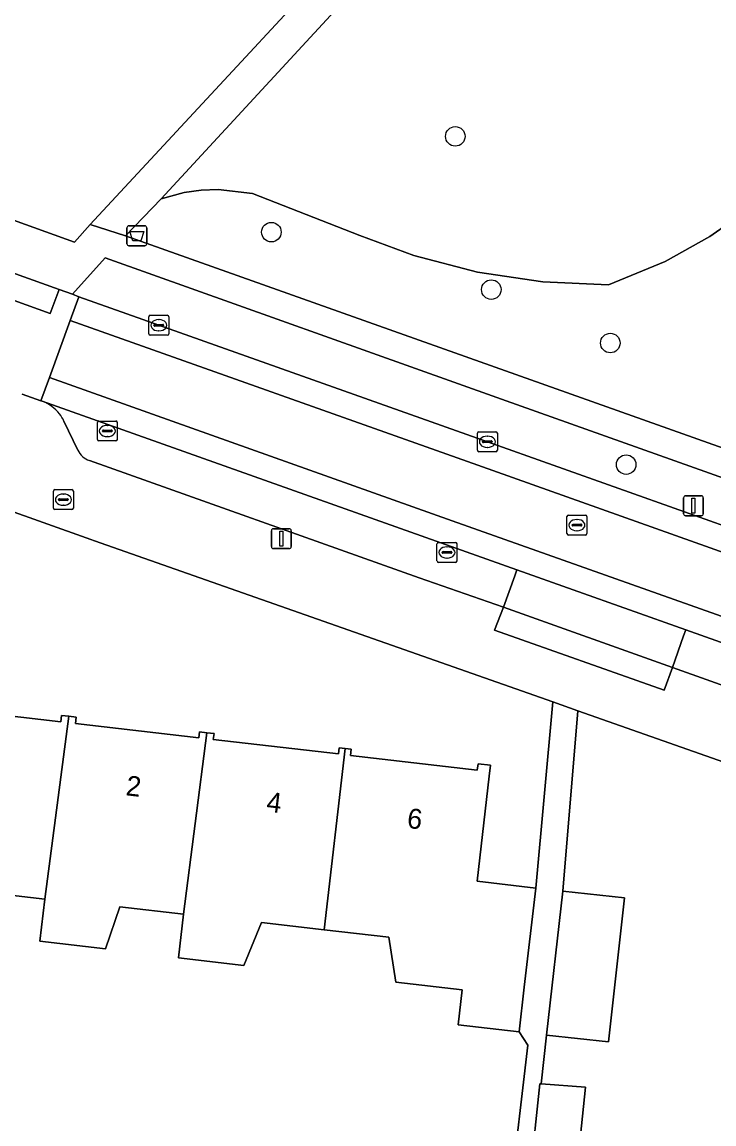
# Model space of a CAD drawing. Extents: x 162396 to 163643, y 386452 to 387406.
# Drawn here: x 162545.8 to 162580.4, y 386600.8 to 386656 of the extents above; entities that cross this region are included whole.
import ezdxf

# ---------------------------------------------------------------- set-up
doc = ezdxf.new("R2010")
doc.units = 0
for name, color, linetype in [('IMGEO_Afvalbak', 7, 'Continuous'), ('IMGEO_Boom', 7, 'Continuous'), ('IMGEO_Brandkraan', 7, 'Continuous'), ('IMGEO_Erf', 7, 'Continuous'), ('IMGEO_Groenvoorziening', 7, 'Continuous'), ('IMGEO_Kolk', 7, 'Continuous'), ('IMGEO_Lichtmast', 7, 'Continuous'), ('IMGEO_Pand', 7, 'Continuous'), ('IMGEO_Pand_nummerreeks', 7, 'Continuous'), ('IMGEO_Parkeervlak_open', 7, 'Continuous'), ('IMGEO_Rijbaan_lokaal_gesloten', 7, 'Continuous'), ('IMGEO_Rijbaan_lokaal_open', 7, 'Continuous'), ('IMGEO_Rioolput', 7, 'Continuous'), ('IMGEO_Voetpad_gesloten', 7, 'Continuous'), ('IMGEO_Voetpad_open', 7, 'Continuous')]:
    doc.layers.add(name, color=color, linetype=linetype)

msp = doc.modelspace()

# ---------------------------------------------------------------- linework, layer by layer
at = {"layer": 'IMGEO_Afvalbak'}
for p, q in [((162551.147, 386645.747), (162551.937, 386645.747)), ((162551.937, 386645.747), (162551.147, 386645.747)), ((162551.047, 386644.847), (162551.047, 386645.647)), ((162551.047, 386645.647), (162551.047, 386644.847)), ((162552.037, 386645.647), (162552.037, 386644.847)), ((162552.037, 386644.847), (162552.037, 386645.647)), ((162551.937, 386644.747), (162551.147, 386644.747)), ((162551.147, 386644.747), (162551.937, 386644.747))]:
    msp.add_line(p, q, dxfattribs=at)
msp.add_lwpolyline([(162551.19, 386645.461), (162551.894, 386645.461), (162551.745, 386644.991), (162551.339, 386644.991), (162551.19, 386645.461)], dxfattribs=at)
for centre, start, end in [((162551.147, 386645.647), 90, 180), ((162551.147, 386645.647), 90, 180), ((162551.937, 386645.647), 0, 90), ((162551.937, 386645.647), 360, 90), ((162551.147, 386644.847), 180, 270), ((162551.147, 386644.847), 180, 270), ((162551.937, 386644.847), 270, 0), ((162551.937, 386644.847), 270, 0)]:
    msp.add_arc(centre, 0.1, start, end, dxfattribs=at)
at = {"layer": 'IMGEO_Boom'}
for centre in [(162567.486, 386650.229), (162558.277, 386645.433), (162569.289, 386642.552), (162575.248, 386639.877), (162576.041, 386633.788)]:
    msp.add_circle(centre, 0.489, dxfattribs=at)
at = {"layer": 'IMGEO_Brandkraan'}
for p, q in [((162547.437, 386632.532), (162548.289, 386632.532)), ((162547.362, 386631.606), (162547.362, 386632.458)), ((162547.621, 386632.026), (162547.621, 386632.038)), ((162548.059, 386631.989), (162547.661, 386631.989)), ((162547.664, 386632.075), (162548.062, 386632.075)), ((162547.85, 386632.312), (162547.875, 386632.312)), ((162548.105, 386632.038), (162548.105, 386632.026)), ((162548.363, 386632.458), (162548.363, 386631.606)), ((162548.289, 386631.532), (162547.437, 386631.532)), ((162547.873, 386631.752), (162547.848, 386631.752))]:
    msp.add_line(p, q, dxfattribs=at)
for points in [[(162547.437, 386632.532), (162548.289, 386632.532)], [(162547.362, 386631.606), (162547.362, 386632.458)], [(162548.363, 386632.458), (162548.363, 386631.606)], [(162548.289, 386631.532), (162547.437, 386631.532)]]:
    msp.add_lwpolyline(points, dxfattribs=at)
for centre, radius, start, end in [((162547.439, 386632.456), 0.0765, 91.552, 178.448), ((162547.439, 386632.456), 0.0765, 91.552, 178.448), ((162548.287, 386632.456), 0.0765, 1.552, 88.448), ((162548.287, 386632.456), 0.0765, 1.552, 88.448), ((162547.661, 386632.035), 0.0403, 85.8775, 175.7526), ((162547.658, 386632.025), 0.0366, 178.938, 274.7102), ((162548.062, 386632.032), 0.043, 264.8664, 352.4533), ((162548.066, 386632.037), 0.0386, 1.7309, 96.639), ((162547.439, 386631.608), 0.0765, 181.552, 268.448), ((162547.439, 386631.608), 0.0765, 181.552, 268.448), ((162548.287, 386631.608), 0.0765, 271.552, 358.448), ((162548.287, 386631.608), 0.0765, 271.552, 358.448)]:
    msp.add_arc(centre, radius, start, end, dxfattribs=at)
for centre, major_axis, ratio, start_param, end_param in [((162547.849, 386632.032), (-0.387, 0.002), 0.722429, 4.712389, 7.853982), ((162547.874, 386632.032), (-0.39, 0.002), 0.717154, 1.570796, 4.712389)]:
    msp.add_ellipse(centre, major_axis=major_axis, ratio=ratio, start_param=start_param, end_param=end_param, dxfattribs=at)
at = {"layer": 'IMGEO_Erf'}
for points in [[(162541.433, 386621.633), (162547.731, 386620.908), (162547.767, 386621.221), (162548.132, 386621.179), (162548.502, 386621.136), (162548.465, 386620.818), (162554.651, 386620.106), (162554.684, 386620.398), (162555.045, 386620.356), (162555.404, 386620.315), (162555.369, 386620.013), (162561.635, 386619.292), (162561.671, 386619.605), (162561.97, 386619.57), (162562.271, 386619.535), (162562.235, 386619.216), (162568.587, 386618.485), (162568.623, 386618.797), (162569.244, 386618.726), (162569.181, 386618.18), (162568.576, 386612.915), (162571.512, 386612.577), (162572.362, 386621.897), (162549.421, 386629.967), (162549.244, 386630.03), (162544.673, 386631.651)], [(162596.17, 386613.523), (162573.621, 386621.455), (162572.865, 386612.427), (162575.967, 386612.081), (162575.162, 386604.868), (162572.06, 386605.214), (162571.791, 386602.773), (162574.014, 386602.603), (162573.55, 386598.243), (162573.516, 386597.92), (162571.284, 386598.158), (162571, 386595.578), (162573.194, 386595.411), (162572.861, 386591.042), (162572.731, 386589.343), (162570.462, 386589.516), (162570.75, 386593.304), (162570.318, 386589.379), (162593.535, 386587.193), (162595.004, 386587.03), (162597.635, 386611.189)], [(162571.116, 386604.713), (162570.683, 386605.376), (162567.63, 386605.727), (162567.832, 386607.481), (162564.506, 386607.864), (162564.161, 386610.11), (162560.919, 386610.483), (162557.784, 386610.843), (162556.893, 386608.705), (162553.622, 386609.081), (162553.873, 386611.265), (162550.693, 386611.63), (162549.977, 386609.537), (162546.689, 386609.915), (162546.932, 386612.025), (162543.754, 386612.39)], [(162569.356, 386589.617), (162571.116, 386604.713)]]:
    msp.add_lwpolyline(points, dxfattribs=at)
at = {"layer": 'IMGEO_Groenvoorziening'}
for points in [[(162540.863, 386647.656), (162548.416, 386644.928), (162549.205, 386645.809), (162583.358, 386682.638)], [(162585.251, 386682.32), (162552.759, 386647.097), (162553.905, 386647.412), (162554.758, 386647.536), (162555.62, 386647.57), (162557.329, 386647.367), (162562.706, 386645.266), (162565.417, 386644.265), (162568.605, 386643.432), (162571.863, 386642.938), (162575.154, 386642.786), (162577.994, 386643.962), (162580.239, 386645.21), (162582.341, 386646.687), (162583.233, 386647.877), (162583.952, 386649.088), (162584.54, 386650.368), (162584.991, 386651.702), (162585.3, 386653.076), (162585.464, 386654.475), (162584.448, 386662.137)], [(162582.341, 386646.687), (162580.239, 386645.21), (162577.994, 386643.962), (162575.154, 386642.786), (162571.863, 386642.938), (162568.605, 386643.432), (162565.417, 386644.265), (162562.706, 386645.266), (162557.329, 386647.367), (162555.62, 386647.57), (162554.758, 386647.536), (162553.905, 386647.412), (162552.759, 386647.097), (162550.979, 386645.25), (162587.764, 386632.176)]]:
    msp.add_lwpolyline(points, dxfattribs=at)
msp.add_lwpolyline([(162548.316, 386642.319), (162548.628, 386642.19), (162552.639, 386640.768), (162569.093, 386634.931), (162585.535, 386629.082), (162586.579, 386628.708), (162586.965, 386629.834), (162587.153, 386630.88), (162569.801, 386637.061), (162549.95, 386644.138)], close=True, dxfattribs=at)
at = {"layer": 'IMGEO_Kolk'}
for p, q in [((162552.138, 386640.342), (162552.138, 386641.194)), ((162552.213, 386641.268), (162553.065, 386641.268)), ((162552.397, 386640.762), (162552.397, 386640.774)), ((162552.44, 386640.811), (162552.838, 386640.811)), ((162552.626, 386641.048), (162552.651, 386641.048)), ((162552.881, 386640.774), (162552.881, 386640.762)), ((162553.139, 386641.194), (162553.139, 386640.342)), ((162553.065, 386640.268), (162552.213, 386640.268)), ((162552.835, 386640.725), (162552.437, 386640.725)), ((162552.649, 386640.488), (162552.624, 386640.488)), ((162549.562, 386635.045), (162549.562, 386635.897)), ((162549.637, 386635.971), (162550.489, 386635.971)), ((162550.563, 386635.897), (162550.563, 386635.045)), ((162549.821, 386635.465), (162549.821, 386635.477)), ((162550.259, 386635.428), (162549.861, 386635.428)), ((162549.864, 386635.514), (162550.262, 386635.514)), ((162550.05, 386635.751), (162550.075, 386635.751)), ((162550.305, 386635.477), (162550.305, 386635.465)), ((162568.592, 386634.505), (162568.592, 386635.357)), ((162568.667, 386635.431), (162569.519, 386635.431)), ((162569.593, 386635.357), (162569.593, 386634.505)), ((162550.489, 386634.971), (162549.637, 386634.971)), ((162550.073, 386635.191), (162550.048, 386635.191)), ((162568.851, 386634.925), (162568.851, 386634.937)), ((162569.289, 386634.888), (162568.891, 386634.888)), ((162568.894, 386634.974), (162569.292, 386634.974)), ((162569.08, 386635.211), (162569.105, 386635.211)), ((162569.335, 386634.937), (162569.335, 386634.925)), ((162569.519, 386634.431), (162568.667, 386634.431)), ((162569.103, 386634.651), (162569.078, 386634.651)), ((162566.57, 386628.962), (162566.57, 386629.814)), ((162566.645, 386629.888), (162567.497, 386629.888)), ((162567.571, 386629.814), (162567.571, 386628.962)), ((162566.829, 386629.382), (162566.829, 386629.394)), ((162567.267, 386629.345), (162566.869, 386629.345)), ((162566.872, 386629.431), (162567.27, 386629.431)), ((162567.058, 386629.668), (162567.083, 386629.668)), ((162567.313, 386629.394), (162567.313, 386629.382)), ((162567.497, 386628.888), (162566.645, 386628.888)), ((162567.081, 386629.108), (162567.056, 386629.108))]:
    msp.add_line(p, q, dxfattribs=at)
for points in [[(162552.138, 386640.342), (162552.138, 386641.194)], [(162552.213, 386641.268), (162553.065, 386641.268)], [(162553.139, 386641.194), (162553.139, 386640.342)], [(162553.065, 386640.268), (162552.213, 386640.268)], [(162549.562, 386635.045), (162549.562, 386635.897)], [(162549.637, 386635.971), (162550.489, 386635.971)], [(162550.563, 386635.897), (162550.563, 386635.045)], [(162568.592, 386634.505), (162568.592, 386635.357)], [(162568.667, 386635.431), (162569.519, 386635.431)], [(162569.593, 386635.357), (162569.593, 386634.505)], [(162550.489, 386634.971), (162549.637, 386634.971)], [(162569.519, 386634.431), (162568.667, 386634.431)], [(162566.57, 386628.962), (162566.57, 386629.814)], [(162566.645, 386629.888), (162567.497, 386629.888)], [(162567.571, 386629.814), (162567.571, 386628.962)], [(162567.497, 386628.888), (162566.645, 386628.888)]]:
    msp.add_lwpolyline(points, dxfattribs=at)
for centre, radius, start, end in [((162552.215, 386641.192), 0.0765, 91.552, 178.448), ((162552.215, 386641.192), 0.0765, 91.552, 178.448), ((162552.437, 386640.771), 0.0403, 85.8775, 175.7526), ((162552.434, 386640.761), 0.0366, 178.938, 274.7102), ((162552.838, 386640.768), 0.043, 264.8664, 352.4533), ((162552.842, 386640.773), 0.0386, 1.7309, 96.639), ((162553.063, 386641.192), 0.0765, 1.552, 88.448), ((162553.063, 386641.192), 0.0765, 1.552, 88.448), ((162552.215, 386640.344), 0.0765, 181.552, 268.448), ((162552.215, 386640.344), 0.0765, 181.552, 268.448), ((162553.063, 386640.344), 0.0765, 271.552, 358.448), ((162553.063, 386640.344), 0.0765, 271.552, 358.448), ((162549.639, 386635.895), 0.0765, 91.552, 178.448), ((162549.639, 386635.895), 0.0765, 91.552, 178.448), ((162550.487, 386635.895), 0.0765, 1.552, 88.448), ((162550.487, 386635.895), 0.0765, 1.552, 88.448), ((162549.861, 386635.474), 0.0403, 85.8775, 175.7526), ((162549.858, 386635.464), 0.0366, 178.938, 274.7102), ((162550.262, 386635.471), 0.043, 264.8664, 352.4533), ((162550.266, 386635.476), 0.0386, 1.7309, 96.639), ((162568.669, 386635.355), 0.0765, 91.552, 178.448), ((162568.669, 386635.355), 0.0765, 91.552, 178.448), ((162569.517, 386635.355), 0.0765, 1.552, 88.448), ((162569.517, 386635.355), 0.0765, 1.552, 88.448), ((162549.639, 386635.047), 0.0765, 181.552, 268.448), ((162549.639, 386635.047), 0.0765, 181.552, 268.448), ((162550.487, 386635.047), 0.0765, 271.552, 358.448), ((162550.487, 386635.047), 0.0765, 271.552, 358.448), ((162568.891, 386634.934), 0.0403, 85.8775, 175.7526), ((162568.888, 386634.924), 0.0366, 178.938, 274.7102), ((162569.292, 386634.931), 0.043, 264.8664, 352.4533), ((162569.296, 386634.936), 0.0386, 1.7309, 96.639), ((162568.669, 386634.507), 0.0765, 181.552, 268.448), ((162568.669, 386634.507), 0.0765, 181.552, 268.448), ((162569.517, 386634.507), 0.0765, 271.552, 358.448), ((162569.517, 386634.507), 0.0765, 271.552, 358.448), ((162566.647, 386629.812), 0.0765, 91.552, 178.448), ((162566.647, 386629.812), 0.0765, 91.552, 178.448), ((162567.495, 386629.812), 0.0765, 1.552, 88.448), ((162567.495, 386629.812), 0.0765, 1.552, 88.448), ((162566.869, 386629.391), 0.0403, 85.8775, 175.7526), ((162566.866, 386629.381), 0.0366, 178.938, 274.7102), ((162567.27, 386629.388), 0.043, 264.8664, 352.4533), ((162567.274, 386629.393), 0.0386, 1.7309, 96.639), ((162566.647, 386628.964), 0.0765, 181.552, 268.448), ((162566.647, 386628.964), 0.0765, 181.552, 268.448), ((162567.495, 386628.964), 0.0765, 271.552, 358.448), ((162567.495, 386628.964), 0.0765, 271.552, 358.448)]:
    msp.add_arc(centre, radius, start, end, dxfattribs=at)
for centre, major_axis, ratio, start_param, end_param in [((162552.625, 386640.768), (-0.387, 0.002), 0.722429, 4.712389, 7.853982), ((162552.65, 386640.768), (-0.39, 0.002), 0.717154, 1.570796, 4.712389), ((162550.049, 386635.471), (-0.387, 0.002), 0.722429, 4.712389, 7.853982), ((162550.074, 386635.471), (-0.39, 0.002), 0.717154, 1.570796, 4.712389), ((162569.079, 386634.931), (-0.387, 0.002), 0.722429, 4.712389, 7.853982), ((162569.104, 386634.931), (-0.39, 0.002), 0.717154, 1.570796, 4.712389), ((162567.057, 386629.388), (-0.387, 0.002), 0.722429, 4.712389, 7.853982), ((162567.082, 386629.388), (-0.39, 0.002), 0.717154, 1.570796, 4.712389)]:
    msp.add_ellipse(centre, major_axis=major_axis, ratio=ratio, start_param=start_param, end_param=end_param, dxfattribs=at)
at = {"layer": 'IMGEO_Lichtmast'}
for p, q in [((162578.916, 386631.323), (162578.916, 386632.123)), ((162578.916, 386632.123), (162578.916, 386631.323)), ((162579.016, 386632.223), (162579.806, 386632.223)), ((162579.806, 386632.223), (162579.016, 386632.223)), ((162579.906, 386632.123), (162579.906, 386631.323)), ((162579.906, 386631.323), (162579.906, 386632.123)), ((162579.806, 386631.223), (162579.016, 386631.223)), ((162579.016, 386631.223), (162579.806, 386631.223)), ((162558.28, 386629.678), (162558.28, 386630.478)), ((162558.28, 386630.478), (162558.28, 386629.678)), ((162558.38, 386630.578), (162559.17, 386630.578)), ((162559.17, 386630.578), (162558.38, 386630.578)), ((162559.27, 386630.478), (162559.27, 386629.678)), ((162559.27, 386629.678), (162559.27, 386630.478)), ((162559.17, 386629.578), (162558.38, 386629.578)), ((162558.38, 386629.578), (162559.17, 386629.578))]:
    msp.add_line(p, q, dxfattribs=at)
for points in [[(162579.336, 386632.098), (162579.486, 386632.098), (162579.486, 386631.348), (162579.336, 386631.348), (162579.336, 386632.098)], [(162558.7, 386630.453), (162558.85, 386630.453), (162558.85, 386629.703), (162558.7, 386629.703), (162558.7, 386630.453)]]:
    msp.add_lwpolyline(points, dxfattribs=at)
for centre, start, end in [((162579.016, 386632.123), 90, 180), ((162579.016, 386632.123), 90, 180), ((162579.806, 386632.123), 0, 90), ((162579.806, 386632.123), 360, 90), ((162579.016, 386631.323), 180, 270), ((162579.016, 386631.323), 180, 270), ((162579.806, 386631.323), 270, 0), ((162579.806, 386631.323), 270, 0), ((162558.38, 386630.478), 90, 180), ((162558.38, 386630.478), 90, 180), ((162559.17, 386630.478), 0, 90), ((162559.17, 386630.478), 360, 90), ((162558.38, 386629.678), 180, 270), ((162558.38, 386629.678), 180, 270), ((162559.17, 386629.678), 270, 0), ((162559.17, 386629.678), 270, 0)]:
    msp.add_arc(centre, 0.1, start, end, dxfattribs=at)
at = {"layer": 'IMGEO_Pand'}
for points in [[(162548.132, 386621.179), (162547.767, 386621.221), (162547.731, 386620.908), (162541.433, 386621.633), (162541.47, 386621.958), (162541.022, 386622.009), (162540.717, 386619.352), (162538.946, 386619.555), (162537.948, 386610.882), (162542.976, 386610.303), (162543.754, 386612.39), (162546.932, 386612.025)], [(162546.932, 386612.025), (162546.689, 386609.915), (162549.977, 386609.537), (162550.693, 386611.63), (162553.873, 386611.265), (162555.045, 386620.356), (162554.684, 386620.398), (162554.651, 386620.106), (162548.465, 386620.818), (162548.502, 386621.136), (162548.132, 386621.179)], [(162561.97, 386619.57), (162561.671, 386619.605), (162561.635, 386619.292), (162555.369, 386620.013), (162555.404, 386620.315), (162555.045, 386620.356), (162553.873, 386611.265), (162553.622, 386609.081), (162556.893, 386608.705), (162557.784, 386610.843), (162560.919, 386610.483)], [(162560.919, 386610.483), (162564.161, 386610.11), (162564.506, 386607.864), (162567.832, 386607.481), (162567.63, 386605.727), (162570.683, 386605.376), (162570.94, 386607.61), (162571.512, 386612.577), (162568.576, 386612.915), (162569.181, 386618.18), (162569.244, 386618.726), (162568.623, 386618.797), (162568.587, 386618.485), (162562.235, 386619.216), (162562.271, 386619.535), (162561.97, 386619.57)], [(162572.06, 386605.214), (162575.162, 386604.868), (162575.967, 386612.081), (162572.865, 386612.427)], [(162571.791, 386602.773), (162571.722, 386602.778), (162571.231, 386598.164), (162571.284, 386598.158), (162573.516, 386597.92), (162573.55, 386598.243), (162574.014, 386602.603)]]:
    msp.add_lwpolyline(points, close=True, dxfattribs=at)
at = {"layer": 'IMGEO_Parkeervlak_open'}
for points in [[(162549.165, 386633.993), (162565.675, 386628.114), (162569.893, 386626.639), (162570.467, 386628.214), (162570.575, 386628.512), (162546.803, 386636.961)], [(162547.892, 386635.965), (162548.581, 386634.511)], [(162579.029, 386625.507), (162578.921, 386625.204), (162578.358, 386623.624), (162586.273, 386620.802), (162595.304, 386617.585)], [(162598.974, 386618.418), (162579.029, 386625.507)]]:
    msp.add_lwpolyline(points, dxfattribs=at)
for centre, radius, start, end in [((162546.103, 386635.107), 1.982, 37.8875, 69.3121), ((162546.051, 386635.061), 2.051, 26.148, 38.0061), ((162549.456, 386634.91), 0.962, 204.4826, 252.3723)]:
    msp.add_arc(centre, radius, start, end, dxfattribs=at)
at = {"layer": 'IMGEO_Rijbaan_lokaal_gesloten'}
msp.add_lwpolyline([(162540.577, 386643.746), (162547.192, 386641.362), (162547.647, 386642.558), (162540.836, 386645)], dxfattribs=at)
for points in [[(162593.88, 386626.111), (162586.579, 386628.708), (162585.535, 386629.082), (162569.093, 386634.931), (162552.639, 386640.768), (162548.628, 386642.19), (162548.204, 386641), (162568.609, 386633.752), (162584.71, 386628.039), (162592.338, 386625.34), (162612.847, 386618.032), (162633.104, 386610.835), (162641.405, 386607.888), (162647.194, 386605.99), (162647.5, 386607.195), (162646.749, 386607.422), (162641.786, 386609.063), (162633.601, 386611.976), (162627.161, 386614.281), (162627.057, 386614.318), (162613.293, 386619.229), (162608.356, 386620.966), (162607.73, 386621.199)], [(162587.442, 386623.845), (162567.328, 386630.965), (162547.159, 386638.157), (162546.73, 386636.987), (162546.803, 386636.961), (162570.575, 386628.512), (162579.029, 386625.507), (162598.974, 386618.418), (162599.078, 386618.381), (162600.155, 386617.992), (162601.252, 386617.606), (162602.318, 386617.218), (162602.395, 386617.191), (162625.654, 386608.978), (162634.262, 386605.939), (162640.444, 386603.756), (162646.192, 386601.872), (162646.48, 386603.055), (162644.832, 386603.568), (162640.402, 386605.025), (162636.32, 386606.456), (162625.443, 386610.322), (162604.276, 386617.886), (162599.474, 386619.574)]]:
    msp.add_lwpolyline(points, close=True, dxfattribs=at)
at = {"layer": 'IMGEO_Rijbaan_lokaal_open'}
for points in [[(162548.204, 386641), (162548.628, 386642.19), (162548.316, 386642.319), (162547.647, 386642.558), (162547.192, 386641.362), (162540.577, 386643.746)], [(162545.792, 386637.312), (162546.73, 386636.987), (162547.159, 386638.157), (162548.204, 386641)]]:
    msp.add_lwpolyline(points, dxfattribs=at)
for points in [[(162548.204, 386641), (162547.159, 386638.157), (162567.328, 386630.965), (162587.442, 386623.845), (162599.474, 386619.574), (162604.276, 386617.886), (162625.443, 386610.322), (162636.32, 386606.456), (162640.402, 386605.025), (162644.832, 386603.568), (162646.48, 386603.055), (162647.194, 386605.99), (162641.405, 386607.888), (162633.104, 386610.835), (162612.847, 386618.032), (162592.338, 386625.34), (162584.71, 386628.039), (162568.609, 386633.752)], [(162570.575, 386628.512), (162570.467, 386628.214), (162569.893, 386626.639), (162578.358, 386623.624), (162578.921, 386625.204), (162579.029, 386625.507)]]:
    msp.add_lwpolyline(points, close=True, dxfattribs=at)
at = {"layer": 'IMGEO_Rioolput'}
for p, q in [((162573.078, 386630.331), (162573.078, 386631.183)), ((162573.153, 386631.257), (162574.005, 386631.257)), ((162573.566, 386631.037), (162573.591, 386631.037)), ((162574.079, 386631.183), (162574.079, 386630.331)), ((162573.337, 386630.751), (162573.337, 386630.763)), ((162573.775, 386630.714), (162573.377, 386630.714)), ((162573.38, 386630.8), (162573.778, 386630.8)), ((162573.589, 386630.477), (162573.564, 386630.477)), ((162573.821, 386630.763), (162573.821, 386630.751)), ((162574.005, 386630.257), (162573.153, 386630.257))]:
    msp.add_line(p, q, dxfattribs=at)
for points in [[(162573.078, 386630.331), (162573.078, 386631.183)], [(162573.153, 386631.257), (162574.005, 386631.257)], [(162574.079, 386631.183), (162574.079, 386630.331)], [(162574.005, 386630.257), (162573.153, 386630.257)]]:
    msp.add_lwpolyline(points, dxfattribs=at)
for centre, radius, start, end in [((162573.155, 386631.181), 0.0765, 91.552, 178.448), ((162573.155, 386631.181), 0.0765, 91.552, 178.448), ((162574.003, 386631.181), 0.0765, 1.552, 88.448), ((162574.003, 386631.181), 0.0765, 1.552, 88.448), ((162573.155, 386630.333), 0.0765, 181.552, 268.448), ((162573.155, 386630.333), 0.0765, 181.552, 268.448), ((162573.377, 386630.76), 0.0403, 85.8775, 175.7526), ((162573.374, 386630.75), 0.0366, 178.938, 274.7102), ((162573.778, 386630.757), 0.043, 264.8664, 352.4533), ((162573.782, 386630.762), 0.0386, 1.7309, 96.639), ((162574.003, 386630.333), 0.0765, 271.552, 358.448), ((162574.003, 386630.333), 0.0765, 271.552, 358.448)]:
    msp.add_arc(centre, radius, start, end, dxfattribs=at)
for centre, major_axis, ratio, start_param, end_param in [((162573.565, 386630.757), (-0.387, 0.002), 0.722429, 4.712389, 7.853982), ((162573.59, 386630.757), (-0.39, 0.002), 0.717154, 1.570796, 4.712389)]:
    msp.add_ellipse(centre, major_axis=major_axis, ratio=ratio, start_param=start_param, end_param=end_param, dxfattribs=at)
at = {"layer": 'IMGEO_Voetpad_gesloten'}
msp.add_lwpolyline([(162583.358, 386682.638), (162549.205, 386645.809), (162550.979, 386645.25), (162552.759, 386647.097), (162585.251, 386682.32), (162588.661, 386686.744), (162603.242, 386707.753), (162604.666, 386709.543), (162621.188, 386725.66), (162623.408, 386727.718), (162630.435, 386733.238), (162639.8, 386742.277), (162646.042, 386750), (162648.532, 386753.087), (162654.226, 386762.291)], dxfattribs=at)
at = {"layer": 'IMGEO_Voetpad_open'}
for points in [[(162587.764, 386632.176), (162550.979, 386645.25), (162549.205, 386645.809), (162548.416, 386644.928), (162540.863, 386647.656)], [(162540.836, 386645), (162547.647, 386642.558), (162548.316, 386642.319), (162549.95, 386644.138), (162569.801, 386637.061), (162587.153, 386630.88), (162586.965, 386629.834), (162594.234, 386627.259), (162594.697, 386628.36), (162608.836, 386623.148), (162608.745, 386622.1), (162613.692, 386620.329), (162614.096, 386621.447), (162627.851, 386616.434), (162627.564, 386615.41), (162634.012, 386613.1), (162634.373, 386614.122), (162639.511, 386612.232), (162644.199, 386610.663), (162648.804, 386609.304), (162648.729, 386608.114), (162651.104, 386607.54), (162654.099, 386606.949), (162654.241, 386607.747)], [(162546.803, 386636.961), (162546.73, 386636.987), (162545.792, 386637.312)], [(162548.581, 386634.511), (162547.892, 386635.965)], [(162595.304, 386617.585), (162586.273, 386620.802), (162578.358, 386623.624), (162577.95, 386622.485), (162569.444, 386625.499), (162569.893, 386626.639), (162565.675, 386628.114), (162549.165, 386633.993)], [(162544.673, 386631.651), (162549.244, 386630.03), (162549.421, 386629.967), (162572.362, 386621.897), (162573.621, 386621.455), (162596.17, 386613.523), (162596.286, 386613.509), (162604.405, 386610.482), (162604.476, 386610.426), (162627.944, 386602.131), (162628.867, 386601.804), (162650.661, 386594.101), (162655.686, 386592.692), (162655.827, 386594.677)], [(162571.231, 386598.164), (162571.722, 386602.778), (162571.791, 386602.773), (162572.06, 386605.214), (162572.865, 386612.427), (162573.621, 386621.455), (162572.362, 386621.897), (162571.512, 386612.577), (162570.94, 386607.61), (162570.683, 386605.376), (162571.116, 386604.713), (162569.356, 386589.617)]]:
    msp.add_lwpolyline(points, dxfattribs=at)
msp.add_lwpolyline([(162569.893, 386626.639), (162569.444, 386625.499), (162577.95, 386622.485), (162578.358, 386623.624)], close=True, dxfattribs=at)
for centre, radius, start, end in [((162546.103, 386635.107), 1.982, 37.8875, 69.3121), ((162546.051, 386635.061), 2.051, 26.148, 38.0061), ((162549.456, 386634.91), 0.962, 204.4826, 252.3723)]:
    msp.add_arc(centre, radius, start, end, dxfattribs=at)

# ---------------------------------------------------------------- texts
at = {"layer": 'IMGEO_Pand_nummerreeks'}
for s, p in [('2', (162550.956, 386617.227)), ('4', (162557.997, 386616.411)), ('6', (162565.036, 386615.594))]:
    msp.add_text(s, height=1, rotation=353.3865, dxfattribs=at).set_placement(p)

doc.saveas('drawing.dxf')
